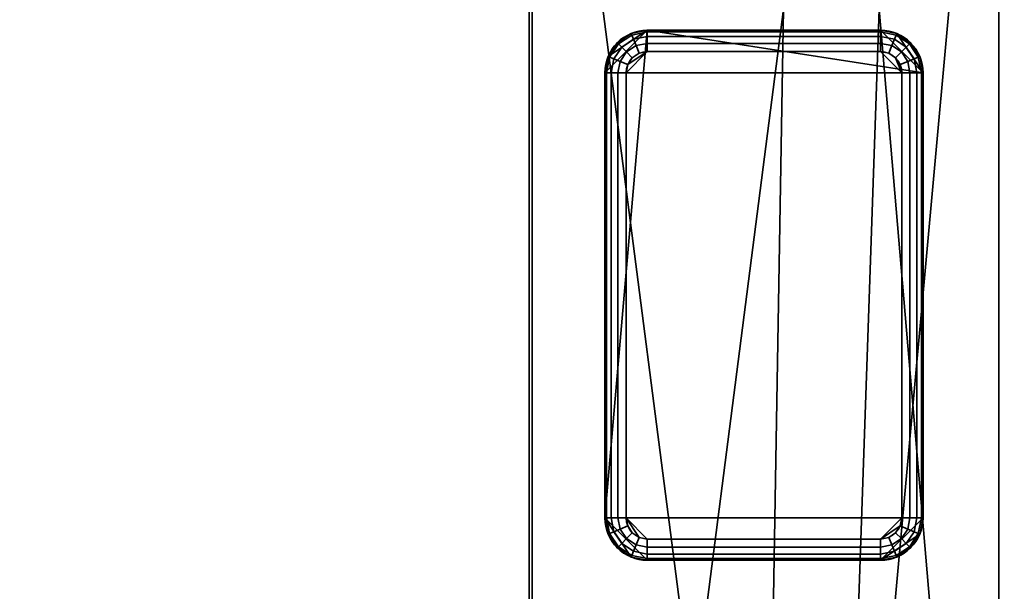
# Model space of a CAD drawing. Header units: millimetres. Extents: x -508 to 6708, y -115 to 193.
# Tile 631 of 656: x 1825 to 1871, y 120 to 147. Entities that reach past the tile are written whole.
import ezdxf

# ---------------------------------------------------------------- set-up
doc = ezdxf.new("R2010")
doc.units = ezdxf.units.MM
doc.layers.add('151', color=7, linetype='Continuous', true_color=0xffffff)

# ---------------------------------------------------------------- blocks, each defined once
blk = doc.blocks.new('UG_SURFACE_002')
at = {"layer": '151', "color": 252, "linetype": 'Continuous', "lineweight": 35}
for points in [[(2057.5, -10, 2215.25), (2057.5, 174.4, 2215.25), (942.5, 174.4, 2215.25), (942.5, -10, 2215.25)], [(1092.5, -10, 2065.25), (1092.5, 174.4, 2065.25), (1907.5, 174.4, 2065.25), (1907.5, -10, 2065.25)]]:
    blk.add_3dface(points, dxfattribs=at)
blk = doc.blocks.new('UG_SURFACE_165')
at = {"layer": '151', "color": 7, "linetype": 'Continuous', "lineweight": 35}
for points in [[(1849.15, 55.15, 2006.4), (1849.15, 173.15, 2006.4), (1150.85, 173.15, 2006.4), (1150.85, 55.15, 2006.4)], [(1151, 55.15, 2006.25), (1151, 173.15, 2006.25), (1849, 173.15, 2006.25), (1849, 55.15, 2006.25)], [(1849, 55.15, 2006.25), (1849, 173.15, 2006.25), (1849.15, 173.15, 2006.4), (1849.15, 55.15, 2006.4)]]:
    blk.add_3dface(points, dxfattribs=at)
blk = doc.blocks.new('UG_SURFACE_166')
at = {"layer": '151', "color": 41, "linetype": 'Continuous', "lineweight": 35}
for points in [[(1871.15, 81, 2028.4), (1871.15, 173.15, 2028.4), (1128.85, 173.15, 2028.4), (1128.85, 81, 2028.4)], [(1849.15, 173.15, 2006.4), (1849.15, 55.15, 2006.4), (1150.85, 55.15, 2006.4), (1150.85, 173.15, 2006.4)], [(1860, 89, 2017.25), (1849.15, 173.15, 2006.4), (1861, 173.15, 2018.25), (1861, 147.3, 2018.25)], [(1860, 89, 2017.25), (1860, 55.15, 2017.25), (1849.15, 55.15, 2006.4), (1849.15, 173.15, 2006.4)], [(1865.5, 147.3, 2022.75), (1865.5, 173.15, 2022.75), (1871.15, 173.15, 2028.4), (1871.15, 81, 2028.4)], [(1863.5, 89, 2020.75), (1860, 89, 2017.25), (1861, 147.3, 2018.25), (1865.5, 147.3, 2022.75)], [(1865.5, 147.3, 2022.75), (1871.15, 81, 2028.4), (1863.5, 81, 2020.75), (1863.5, 89, 2020.75)]]:
    blk.add_3dface(points, dxfattribs=at)
blk = doc.blocks.new('UG_SURFACE_172')
at = {"layer": '151', "color": 7, "linetype": 'Continuous', "lineweight": 35}
for points in [[(1849, 55.15, -4.75), (1849, 173.15, -4.75), (1849.15, 173.15, -4.75), (1849.15, 55.15, -4.75)], [(1849, 55.15, 2006.25), (1849, 173.15, 2006.25), (1849, 173.15, -4.75), (1849, 55.15, -4.75)], [(1849, 173.15, 2006.25), (1849, 55.15, 2006.25), (1849.15, 55.15, 2006.4), (1849.15, 173.15, 2006.4)], [(1849.15, 55.15, -4.75), (1849.15, 173.15, -4.75), (1849.15, 173.15, 2006.4), (1849.15, 55.15, 2006.4)]]:
    blk.add_3dface(points, dxfattribs=at)
blk = doc.blocks.new('UG_SURFACE_174')
at = {"layer": '151', "color": 253, "linetype": 'Continuous', "lineweight": 35}
for points in [[(1852.727, 145.065, -4.75), (1852.575, 144.3, -4.75), (1854.575, 146.3, -4.75)], [(1854.575, 146.3, -4.75), (1852.575, 123.3, -4.75), (1867.575, 123.3, -4.75), (1867.575, 144.3, -4.75)], [(1852.575, 144.3, -4.75), (1852.575, 123.3, -4.75), (1854.575, 146.3, -4.75)], [(1854.575, 146.3, -4.75), (1853.81, 146.148, -4.75), (1853.161, 145.714, -4.75), (1852.727, 145.065, -4.75)], [(1854.575, 146.3, -4.75), (1854.575, 146.3, -6.75), (1853.81, 146.148, -6.75), (1853.81, 146.148, -4.75)], [(1854.575, 146.224, -7.133), (1853.839, 146.077, -7.133), (1853.81, 146.148, -6.75), (1854.575, 146.3, -6.75)], [(1865.575, 146.3, -6.75), (1854.575, 146.3, -6.75), (1854.575, 146.3, -4.75), (1865.575, 146.3, -4.75)], [(1865.575, 146.3, -4.75), (1854.575, 146.3, -4.75), (1867.575, 144.3, -4.75)], [(1854.575, 146.3, -6.75), (1865.575, 146.3, -6.75), (1865.575, 146.224, -7.133), (1854.575, 146.224, -7.133)], [(1866.34, 146.148, -4.75), (1865.575, 146.3, -4.75), (1867.575, 144.3, -4.75)], [(1866.34, 146.148, -4.75), (1866.34, 146.148, -6.75), (1865.575, 146.3, -6.75), (1865.575, 146.3, -4.75)], [(1866.311, 146.077, -7.133), (1865.575, 146.224, -7.133), (1865.575, 146.3, -6.75), (1866.34, 146.148, -6.75)], [(1853.81, 146.148, -4.75), (1853.81, 146.148, -6.75), (1853.161, 145.714, -6.75), (1853.161, 145.714, -4.75)], [(1853.839, 146.077, -7.133), (1853.215, 145.66, -7.133), (1853.161, 145.714, -6.75), (1853.81, 146.148, -6.75)], [(1853.922, 145.877, -7.457), (1853.368, 145.507, -7.457), (1853.215, 145.66, -7.133), (1853.839, 146.077, -7.133)], [(1854.046, 145.577, -7.674), (1853.597, 145.278, -7.674), (1853.368, 145.507, -7.457), (1853.922, 145.877, -7.457)], [(1854.575, 146.007, -7.457), (1853.922, 145.877, -7.457), (1853.839, 146.077, -7.133), (1854.575, 146.224, -7.133)], [(1854.575, 145.683, -7.674), (1854.046, 145.577, -7.674), (1853.922, 145.877, -7.457), (1854.575, 146.007, -7.457)], [(1854.575, 146.224, -7.133), (1865.575, 146.224, -7.133), (1865.575, 146.007, -7.457), (1854.575, 146.007, -7.457)], [(1854.575, 146.007, -7.457), (1865.575, 146.007, -7.457), (1865.575, 145.683, -7.674), (1854.575, 145.683, -7.674)], [(1866.228, 145.877, -7.457), (1865.575, 146.007, -7.457), (1865.575, 146.224, -7.133), (1866.311, 146.077, -7.133)], [(1866.104, 145.577, -7.674), (1865.575, 145.683, -7.674), (1865.575, 146.007, -7.457), (1866.228, 145.877, -7.457)], [(1866.553, 145.278, -7.674), (1866.104, 145.577, -7.674), (1866.228, 145.877, -7.457), (1866.782, 145.507, -7.457)], [(1866.782, 145.507, -7.457), (1866.228, 145.877, -7.457), (1866.311, 146.077, -7.133), (1866.935, 145.66, -7.133)], [(1866.935, 145.66, -7.133), (1866.311, 146.077, -7.133), (1866.34, 146.148, -6.75), (1866.989, 145.714, -6.75)], [(1867.575, 144.3, -4.75), (1867.423, 145.065, -4.75), (1866.989, 145.714, -4.75), (1866.34, 146.148, -4.75)], [(1866.989, 145.714, -4.75), (1866.989, 145.714, -6.75), (1866.34, 146.148, -6.75), (1866.34, 146.148, -4.75)], [(1853.161, 145.714, -4.75), (1853.161, 145.714, -6.75), (1852.727, 145.065, -6.75), (1852.727, 145.065, -4.75)], [(1853.215, 145.66, -7.133), (1852.798, 145.036, -7.133), (1852.727, 145.065, -6.75), (1853.161, 145.714, -6.75)], [(1853.368, 145.507, -7.457), (1852.998, 144.953, -7.457), (1852.798, 145.036, -7.133), (1853.215, 145.66, -7.133)], [(1853.597, 145.278, -7.674), (1853.298, 144.829, -7.674), (1852.998, 144.953, -7.457), (1853.368, 145.507, -7.457)], [(1854.192, 145.224, -7.75), (1853.868, 145.007, -7.75), (1853.597, 145.278, -7.674), (1854.046, 145.577, -7.674)], [(1854.575, 145.3, -7.75), (1854.192, 145.224, -7.75), (1854.046, 145.577, -7.674), (1854.575, 145.683, -7.674)], [(1854.575, 145.683, -7.674), (1865.575, 145.683, -7.674), (1865.575, 145.3, -7.75), (1854.575, 145.3, -7.75)], [(1865.958, 145.224, -7.75), (1865.575, 145.3, -7.75), (1865.575, 145.683, -7.674), (1866.104, 145.577, -7.674)], [(1866.282, 145.007, -7.75), (1865.958, 145.224, -7.75), (1866.104, 145.577, -7.674), (1866.553, 145.278, -7.674)], [(1866.852, 144.829, -7.674), (1866.553, 145.278, -7.674), (1866.782, 145.507, -7.457), (1867.152, 144.953, -7.457)], [(1867.152, 144.953, -7.457), (1866.782, 145.507, -7.457), (1866.935, 145.66, -7.133), (1867.352, 145.036, -7.133)], [(1867.352, 145.036, -7.133), (1866.935, 145.66, -7.133), (1866.989, 145.714, -6.75), (1867.423, 145.065, -6.75)], [(1867.423, 145.065, -4.75), (1867.423, 145.065, -6.75), (1866.989, 145.714, -6.75), (1866.989, 145.714, -4.75)], [(1852.727, 145.065, -4.75), (1852.727, 145.065, -6.75), (1852.575, 144.3, -6.75), (1852.575, 144.3, -4.75)], [(1852.798, 145.036, -7.133), (1852.651, 144.3, -7.133), (1852.575, 144.3, -6.75), (1852.727, 145.065, -6.75)], [(1852.998, 144.953, -7.457), (1852.868, 144.3, -7.457), (1852.651, 144.3, -7.133), (1852.798, 145.036, -7.133)], [(1853.298, 144.829, -7.674), (1853.192, 144.3, -7.674), (1852.868, 144.3, -7.457), (1852.998, 144.953, -7.457)], [(1853.868, 145.007, -7.75), (1853.651, 144.683, -7.75), (1853.298, 144.829, -7.674), (1853.597, 145.278, -7.674)], [(1854.575, 145.3, -7.75), (1853.575, 144.3, -7.75), (1853.651, 144.683, -7.75)], [(1854.575, 145.3, -7.75), (1865.575, 145.3, -7.75), (1866.575, 144.3, -7.75), (1853.575, 144.3, -7.75)], [(1853.651, 144.683, -7.75), (1853.868, 145.007, -7.75), (1854.192, 145.224, -7.75), (1854.575, 145.3, -7.75)], [(1866.575, 144.3, -7.75), (1865.575, 145.3, -7.75), (1865.958, 145.224, -7.75), (1866.282, 145.007, -7.75)], [(1866.499, 144.683, -7.75), (1866.282, 145.007, -7.75), (1866.553, 145.278, -7.674), (1866.852, 144.829, -7.674)], [(1866.282, 145.007, -7.75), (1866.499, 144.683, -7.75), (1866.575, 144.3, -7.75)], [(1866.958, 144.3, -7.674), (1866.852, 144.829, -7.674), (1867.152, 144.953, -7.457), (1867.282, 144.3, -7.457)], [(1867.282, 144.3, -7.457), (1867.152, 144.953, -7.457), (1867.352, 145.036, -7.133), (1867.499, 144.3, -7.133)], [(1867.499, 144.3, -7.133), (1867.352, 145.036, -7.133), (1867.423, 145.065, -6.75), (1867.575, 144.3, -6.75)], [(1867.575, 144.3, -4.75), (1867.575, 144.3, -6.75), (1867.423, 145.065, -6.75), (1867.423, 145.065, -4.75)], [(1853.651, 144.683, -7.75), (1853.575, 144.3, -7.75), (1853.192, 144.3, -7.674), (1853.298, 144.829, -7.674)], [(1866.575, 144.3, -7.75), (1866.499, 144.683, -7.75), (1866.852, 144.829, -7.674), (1866.958, 144.3, -7.674)], [(1852.575, 144.3, -6.75), (1852.575, 123.3, -6.75), (1852.575, 123.3, -4.75), (1852.575, 144.3, -4.75)], [(1852.575, 123.3, -6.75), (1852.575, 144.3, -6.75), (1852.651, 144.3, -7.133), (1852.651, 123.3, -7.133)], [(1852.651, 123.3, -7.133), (1852.651, 144.3, -7.133), (1852.868, 144.3, -7.457), (1852.868, 123.3, -7.457)], [(1852.868, 123.3, -7.457), (1852.868, 144.3, -7.457), (1853.192, 144.3, -7.674), (1853.192, 123.3, -7.674)], [(1853.192, 123.3, -7.674), (1853.192, 144.3, -7.674), (1853.575, 144.3, -7.75), (1853.575, 123.3, -7.75)], [(1866.575, 144.3, -7.75), (1866.575, 123.3, -7.75), (1853.575, 123.3, -7.75), (1853.575, 144.3, -7.75)], [(1866.958, 144.3, -7.674), (1866.958, 123.3, -7.674), (1866.575, 123.3, -7.75), (1866.575, 144.3, -7.75)], [(1867.282, 144.3, -7.457), (1867.282, 123.3, -7.457), (1866.958, 123.3, -7.674), (1866.958, 144.3, -7.674)], [(1867.499, 144.3, -7.133), (1867.499, 123.3, -7.133), (1867.282, 123.3, -7.457), (1867.282, 144.3, -7.457)], [(1867.575, 144.3, -6.75), (1867.575, 123.3, -6.75), (1867.499, 123.3, -7.133), (1867.499, 144.3, -7.133)], [(1867.575, 123.3, -6.75), (1867.575, 144.3, -6.75), (1867.575, 144.3, -4.75), (1867.575, 123.3, -4.75)], [(1852.575, 123.3, -4.75), (1852.575, 123.3, -6.75), (1852.727, 122.535, -6.75), (1852.727, 122.535, -4.75)], [(1852.651, 123.3, -7.133), (1852.798, 122.564, -7.133), (1852.727, 122.535, -6.75), (1852.575, 123.3, -6.75)], [(1852.575, 123.3, -4.75), (1852.727, 122.535, -4.75), (1853.161, 121.886, -4.75), (1853.81, 121.452, -4.75)], [(1853.81, 121.452, -4.75), (1854.575, 121.3, -4.75), (1852.575, 123.3, -4.75)], [(1854.575, 121.3, -4.75), (1865.575, 121.3, -4.75), (1867.575, 123.3, -4.75), (1852.575, 123.3, -4.75)], [(1852.868, 123.3, -7.457), (1852.998, 122.647, -7.457), (1852.798, 122.564, -7.133), (1852.651, 123.3, -7.133)], [(1853.192, 123.3, -7.674), (1853.298, 122.771, -7.674), (1852.998, 122.647, -7.457), (1852.868, 123.3, -7.457)], [(1853.575, 123.3, -7.75), (1853.651, 122.917, -7.75), (1853.298, 122.771, -7.674), (1853.192, 123.3, -7.674)], [(1853.575, 123.3, -7.75), (1854.575, 122.3, -7.75), (1854.192, 122.376, -7.75)], [(1853.575, 123.3, -7.75), (1866.575, 123.3, -7.75), (1865.575, 122.3, -7.75), (1854.575, 122.3, -7.75)], [(1854.192, 122.376, -7.75), (1853.868, 122.593, -7.75), (1853.651, 122.917, -7.75), (1853.575, 123.3, -7.75)], [(1867.423, 122.535, -4.75), (1867.575, 123.3, -4.75), (1865.575, 121.3, -4.75)], [(1865.575, 122.3, -7.75), (1866.575, 123.3, -7.75), (1866.499, 122.917, -7.75)], [(1866.499, 122.917, -7.75), (1866.575, 123.3, -7.75), (1866.958, 123.3, -7.674), (1866.852, 122.771, -7.674)], [(1866.852, 122.771, -7.674), (1866.958, 123.3, -7.674), (1867.282, 123.3, -7.457), (1867.152, 122.647, -7.457)], [(1867.152, 122.647, -7.457), (1867.282, 123.3, -7.457), (1867.499, 123.3, -7.133), (1867.352, 122.564, -7.133)], [(1867.352, 122.564, -7.133), (1867.499, 123.3, -7.133), (1867.575, 123.3, -6.75), (1867.423, 122.535, -6.75)], [(1867.423, 122.535, -4.75), (1867.423, 122.535, -6.75), (1867.575, 123.3, -6.75), (1867.575, 123.3, -4.75)], [(1852.998, 122.647, -7.457), (1853.368, 122.093, -7.457), (1853.215, 121.94, -7.133), (1852.798, 122.564, -7.133)], [(1853.298, 122.771, -7.674), (1853.597, 122.322, -7.674), (1853.368, 122.093, -7.457), (1852.998, 122.647, -7.457)], [(1853.651, 122.917, -7.75), (1853.868, 122.593, -7.75), (1853.597, 122.322, -7.674), (1853.298, 122.771, -7.674)], [(1853.868, 122.593, -7.75), (1854.192, 122.376, -7.75), (1854.046, 122.023, -7.674), (1853.597, 122.322, -7.674)], [(1866.499, 122.917, -7.75), (1866.282, 122.593, -7.75), (1865.958, 122.376, -7.75), (1865.575, 122.3, -7.75)], [(1865.958, 122.376, -7.75), (1866.282, 122.593, -7.75), (1866.553, 122.322, -7.674), (1866.104, 122.023, -7.674)], [(1866.282, 122.593, -7.75), (1866.499, 122.917, -7.75), (1866.852, 122.771, -7.674), (1866.553, 122.322, -7.674)], [(1866.553, 122.322, -7.674), (1866.852, 122.771, -7.674), (1867.152, 122.647, -7.457), (1866.782, 122.093, -7.457)], [(1866.782, 122.093, -7.457), (1867.152, 122.647, -7.457), (1867.352, 122.564, -7.133), (1866.935, 121.94, -7.133)], [(1852.798, 122.564, -7.133), (1853.215, 121.94, -7.133), (1853.161, 121.886, -6.75), (1852.727, 122.535, -6.75)], [(1852.727, 122.535, -4.75), (1852.727, 122.535, -6.75), (1853.161, 121.886, -6.75), (1853.161, 121.886, -4.75)], [(1853.597, 122.322, -7.674), (1854.046, 122.023, -7.674), (1853.922, 121.723, -7.457), (1853.368, 122.093, -7.457)], [(1854.192, 122.376, -7.75), (1854.575, 122.3, -7.75), (1854.575, 121.917, -7.674), (1854.046, 122.023, -7.674)], [(1865.575, 121.917, -7.674), (1854.575, 121.917, -7.674), (1854.575, 122.3, -7.75), (1865.575, 122.3, -7.75)], [(1865.575, 121.3, -4.75), (1866.34, 121.452, -4.75), (1866.989, 121.886, -4.75), (1867.423, 122.535, -4.75)], [(1865.575, 122.3, -7.75), (1865.958, 122.376, -7.75), (1866.104, 122.023, -7.674), (1865.575, 121.917, -7.674)], [(1866.104, 122.023, -7.674), (1866.553, 122.322, -7.674), (1866.782, 122.093, -7.457), (1866.228, 121.723, -7.457)], [(1866.935, 121.94, -7.133), (1867.352, 122.564, -7.133), (1867.423, 122.535, -6.75), (1866.989, 121.886, -6.75)], [(1866.989, 121.886, -4.75), (1866.989, 121.886, -6.75), (1867.423, 122.535, -6.75), (1867.423, 122.535, -4.75)], [(1853.215, 121.94, -7.133), (1853.839, 121.523, -7.133), (1853.81, 121.452, -6.75), (1853.161, 121.886, -6.75)], [(1853.161, 121.886, -4.75), (1853.161, 121.886, -6.75), (1853.81, 121.452, -6.75), (1853.81, 121.452, -4.75)], [(1853.368, 122.093, -7.457), (1853.922, 121.723, -7.457), (1853.839, 121.523, -7.133), (1853.215, 121.94, -7.133)], [(1853.922, 121.723, -7.457), (1854.575, 121.593, -7.457), (1854.575, 121.376, -7.133), (1853.839, 121.523, -7.133)], [(1854.046, 122.023, -7.674), (1854.575, 121.917, -7.674), (1854.575, 121.593, -7.457), (1853.922, 121.723, -7.457)], [(1865.575, 121.593, -7.457), (1854.575, 121.593, -7.457), (1854.575, 121.917, -7.674), (1865.575, 121.917, -7.674)], [(1865.575, 121.917, -7.674), (1866.104, 122.023, -7.674), (1866.228, 121.723, -7.457), (1865.575, 121.593, -7.457)], [(1865.575, 121.593, -7.457), (1866.228, 121.723, -7.457), (1866.311, 121.523, -7.133), (1865.575, 121.376, -7.133)], [(1866.228, 121.723, -7.457), (1866.782, 122.093, -7.457), (1866.935, 121.94, -7.133), (1866.311, 121.523, -7.133)], [(1866.311, 121.523, -7.133), (1866.935, 121.94, -7.133), (1866.989, 121.886, -6.75), (1866.34, 121.452, -6.75)], [(1866.34, 121.452, -4.75), (1866.34, 121.452, -6.75), (1866.989, 121.886, -6.75), (1866.989, 121.886, -4.75)], [(1853.839, 121.523, -7.133), (1854.575, 121.376, -7.133), (1854.575, 121.3, -6.75), (1853.81, 121.452, -6.75)], [(1853.81, 121.452, -4.75), (1853.81, 121.452, -6.75), (1854.575, 121.3, -6.75), (1854.575, 121.3, -4.75)], [(1865.575, 121.376, -7.133), (1854.575, 121.376, -7.133), (1854.575, 121.593, -7.457), (1865.575, 121.593, -7.457)], [(1865.575, 121.3, -6.75), (1854.575, 121.3, -6.75), (1854.575, 121.376, -7.133), (1865.575, 121.376, -7.133)], [(1854.575, 121.3, -6.75), (1865.575, 121.3, -6.75), (1865.575, 121.3, -4.75), (1854.575, 121.3, -4.75)], [(1865.575, 121.376, -7.133), (1866.311, 121.523, -7.133), (1866.34, 121.452, -6.75), (1865.575, 121.3, -6.75)], [(1865.575, 121.3, -4.75), (1865.575, 121.3, -6.75), (1866.34, 121.452, -6.75), (1866.34, 121.452, -4.75)]]:
    blk.add_3dface(points, dxfattribs=at)
blk = doc.blocks.new('UG_SURFACE_175')
at = {"layer": '151', "color": 41, "linetype": 'Continuous', "lineweight": 35}
for points in [[(1849.15, 173.15, -4.75), (1849.15, 55.15, -4.75), (1849.15, 55.15, 2006.4), (1849.15, 173.15, 2006.4)], [(1860, 89, -4.75), (1849.15, 173.15, -4.75), (1861, 173.15, -4.75), (1861, 147.3, -4.75)], [(1860, 89, -4.75), (1860, 55.15, -4.75), (1849.15, 55.15, -4.75), (1849.15, 173.15, -4.75)], [(1861, 147.3, 2018.25), (1861, 173.15, 2018.25), (1849.15, 173.15, 2006.4), (1849.15, 55.15, 2006.4)], [(1871.15, 173.15, -4.75), (1863.5, 89, -4.75), (1865.5, 147.3, -4.75)], [(1871.15, 173.15, -4.75), (1871.15, 81, -4.75), (1863.5, 81, -4.75), (1863.5, 89, -4.75)], [(1871.15, 81, 2028.4), (1871.15, 173.15, 2028.4), (1865.5, 173.15, 2022.75), (1865.5, 147.3, 2022.75)], [(1871.15, 81, -4.75), (1871.15, 173.15, -4.75), (1871.15, 173.15, 2028.4), (1871.15, 81, 2028.4)], [(1860, 89, 2017.25), (1861, 147.3, 2018.25), (1849.15, 55.15, 2006.4)], [(1863.5, 89, -4.75), (1860, 89, -4.75), (1861, 147.3, -4.75), (1865.5, 147.3, -4.75)], [(1865.5, 147.3, 2022.75), (1861, 147.3, 2018.25), (1860, 89, 2017.25), (1863.5, 89, 2020.75)], [(1863.5, 89, 2020.75), (1863.5, 81, 2020.75), (1871.15, 81, 2028.4), (1865.5, 147.3, 2022.75)]]:
    blk.add_3dface(points, dxfattribs=at)

msp = doc.modelspace()

# ---------------------------------------------------------------- linework, layer by layer
at = {"layer": '151', "color": 253, "linetype": 'Continuous', "lineweight": -3}
for p, q in [((1849, 55.15, 2006.25), (1849, 173.15, 2006.25)), ((1849, 55.15, 2006.25), (1849, 173.15, 2006.25)), ((1849, 55.15, -4.75), (1849, 173.15, -4.75)), ((1849.15, 55.15, -4.75), (1849.15, 173.15, -4.75)), ((1849.15, 173.15, 2006.4), (1849.15, 55.15, 2006.4)), ((1849.15, 173.15, -4.75), (1849.15, 55.15, -4.75)), ((1849.15, 173.15, 2006.4), (1849.15, 55.15, 2006.4)), ((1849.15, 55.15, 2006.4), (1849.15, 173.15, 2006.4)), ((1849.15, 55.15, 2006.4), (1849.15, 173.15, 2006.4)), ((1871.15, 81, -4.75), (1871.15, 173.15, -4.75)), ((1871.15, 81, 2028.4), (1871.15, 173.15, 2028.4)), ((1871.15, 81, 2028.4), (1871.15, 173.15, 2028.4)), ((1854.575, 146.3, -6.75), (1854.575, 146.3, -4.75)), ((1854.575, 146.3, -4.75), (1865.575, 146.3, -4.75)), ((1865.575, 146.3, -6.75), (1854.575, 146.3, -6.75)), ((1865.575, 146.3, -6.75), (1865.575, 146.3, -4.75)), ((1854.575, 145.3, -7.75), (1865.575, 145.3, -7.75)), ((1852.575, 144.3, -6.75), (1852.575, 123.3, -6.75)), ((1852.575, 144.3, -6.75), (1852.575, 144.3, -4.75)), ((1852.575, 123.3, -4.75), (1852.575, 144.3, -4.75)), ((1853.575, 123.3, -7.75), (1853.575, 144.3, -7.75)), ((1866.575, 144.3, -7.75), (1866.575, 123.3, -7.75)), ((1867.575, 144.3, -6.75), (1867.575, 144.3, -4.75)), ((1867.575, 123.3, -6.75), (1867.575, 144.3, -6.75)), ((1867.575, 144.3, -4.75), (1867.575, 123.3, -4.75)), ((1852.575, 123.3, -6.75), (1852.575, 123.3, -4.75)), ((1867.575, 123.3, -6.75), (1867.575, 123.3, -4.75)), ((1865.575, 122.3, -7.75), (1854.575, 122.3, -7.75)), ((1854.575, 121.3, -6.75), (1865.575, 121.3, -6.75)), ((1865.575, 121.3, -4.75), (1854.575, 121.3, -4.75)), ((1854.575, 121.3, -6.75), (1854.575, 121.3, -4.75)), ((1865.575, 121.3, -6.75), (1865.575, 121.3, -4.75))]:
    msp.add_line(p, q, dxfattribs=at)
at = {"layer": '151', "color": 253, "linetype": 'Continuous', "lineweight": -3, "extrusion": (0, 0, -1)}
for centre, radius, start, end in [((-1854.575, 144.3, 4.75), 2, 360, 90), ((-1865.575, 144.3, 4.75), 2, 90, 180), ((-1854.575, 144.3, 7.75), 1, 360, 90), ((-1865.575, 144.3, 7.75), 1, 90, 180), ((-1854.575, 123.3, 4.75), 2, 270, 0), ((-1854.575, 123.3, 7.75), 1, 270, 0), ((-1865.575, 123.3, 7.75), 1, 180, 270), ((-1865.575, 123.3, 4.75), 2, 180, 270)]:
    msp.add_arc(centre, radius, start, end, dxfattribs=at)
at = {"layer": '151', "color": 253, "linetype": 'Continuous', "lineweight": -3}
for centre, start, end in [((1854.575, 144.3, -6.75), 90, 180), ((1865.575, 144.3, -6.75), 0, 90), ((1854.575, 123.3, -6.75), 180, 270), ((1865.575, 123.3, -6.75), 270, 0)]:
    msp.add_arc(centre, 2, start, end, dxfattribs=at)
at = {"layer": '151', "color": 253, "linetype": 'Continuous', "lineweight": -3, "extrusion": (1, 0, 0)}
for centre, start, end in [((145.3, -6.75, 1854.575), 270, 0), ((145.3, -6.75, 1865.575), 270, 0), ((122.3, -6.75, 1854.575), 180, 270), ((122.3, -6.75, 1865.575), 180, 270)]:
    msp.add_arc(centre, 1, start, end, dxfattribs=at)
at = {"layer": '151', "color": 253, "linetype": 'Continuous', "lineweight": -3, "extrusion": (0, 1, -6.93889e-16)}
for centre, start, end in [((-1853.575, -6.75, 144.3), 270, 0), ((-1866.575, -6.75, 144.3), 180, 270), ((-1853.575, -6.75, 123.3), 270, 0)]:
    msp.add_arc(centre, 1, start, end, dxfattribs=at)
at = {"layer": '151', "color": 253, "linetype": 'Continuous', "lineweight": -3, "extrusion": (0, 1, 0)}
msp.add_arc((-1866.575, -6.75, 123.3), 1, 180, 270, dxfattribs=at)

# ---------------------------------------------------------------- block references
at = {"layer": '151', "color": 253, "linetype": 'Continuous', "lineweight": -3}
for name in ['UG_SURFACE_165', 'UG_SURFACE_172', 'UG_SURFACE_002', 'UG_SURFACE_166', 'UG_SURFACE_175', 'UG_SURFACE_174']:
    msp.add_blockref(name, (0, 0), dxfattribs=at)

doc.saveas('drawing.dxf')
